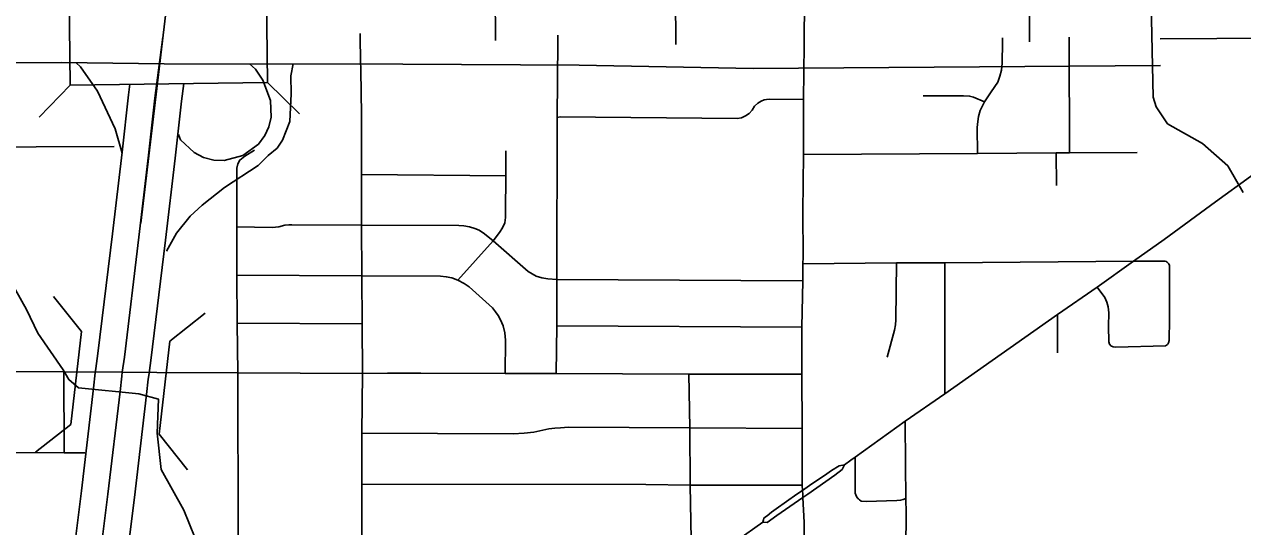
# Model space of a CAD drawing. Extents: x -1403959 to 81668, y -1400582 to 11018.
# Drawn here: x 7399.3 to 7531.9, y 8458.9 to 8513.5 of the extents above; entities that cross this region are included whole.
import ezdxf

# ---------------------------------------------------------------- set-up
doc = ezdxf.new("R2010")
doc.units = 0
for name, color, linetype in [('tdCiAirportTxt', 7, 'Continuous'), ('tdCiCityCartoShort', 7, 'Continuous'), ('tdCiCityStreetTxt', 7, 'Continuous'), ('tdCiSectNmbr', 7, 'Continuous'), ('tdCiSectTwpRng', 7, 'Continuous'), ('tdCoDivCarto', 7, 'Continuous'), ('tdCoPriCL', 7, 'Continuous'), ('tdCoSecRteCL', 7, 'Continuous'), ('tdCoSurfBitum', 7, 'Continuous'), ('tdCoSurfEarth', 7, 'Continuous')]:
    doc.layers.add(name, color=color, linetype=linetype)

msp = doc.modelspace()

# ---------------------------------------------------------------- linework, layer by layer
at = {"layer": 'tdCiAirportTxt'}
for points in [[(7404.82, 8456.98), (7405.55, 8462.77), (7406.86, 8473.94), (7407.05, 8475.61), (7407.11, 8476.08), (7407.34, 8477.72), (7408.91, 8490.76), (7409.96, 8499.64), (7410.66, 8505.88), (7410.81, 8507.01)], [(7410.58, 8456.29), (7411.31, 8462.07), (7412.62, 8473.27), (7412.81, 8474.93), (7412.86, 8475.33), (7413.09, 8476.97), (7414.67, 8490.07), (7415.72, 8498.98), (7416.42, 8505.18), (7416.67, 8507.09)]]:
    msp.add_lwpolyline(points, dxfattribs=at)
at = {"layer": 'tdCiCityCartoShort'}
for points in [[(7412.01, 8491.92), (7415.05, 8517.58), (7415.12, 8519.24), (7415.14, 8520.82), (7415.14, 8522.43), (7415.02, 8525.64), (7414.54, 8531.11), (7414.42, 8533.17), (7414.18, 8536.03), (7413.42, 8545.98), (7412.87, 8551.52), (7412.46, 8556.86), (7412.23, 8559.99), (7411.8, 8564.63), (7411.67, 8566.74), (7411.56, 8572.82), (7411.59, 8585.53), (7411.65, 8601.13), (7411.74, 8621.37)], [(7414.4, 8512.13), (7413.54, 8505.5), (7412.84, 8499.29), (7411.79, 8490.39), (7410.22, 8477.32), (7409.98, 8475.68), (7409.93, 8475.25), (7409.74, 8473.58), (7408.43, 8462.4), (7407.7, 8456.62)]]:
    msp.add_lwpolyline(points, dxfattribs=at)
at = {"layer": 'tdCiCityStreetTxt'}
for p, q in [((7404.33, 8506.93), (7404.21, 8516.68)), ((7425.66, 8516.94), (7425.78, 8507.2)), ((7404.33, 8506.93), (7400.93, 8503.44)), ((7425.78, 8507.2), (7404.33, 8506.93)), ((7404.33, 8506.93), (7404.33, 8506.93)), ((7425.78, 8507.2), (7429.27, 8503.8))]:
    msp.add_line(p, q, dxfattribs=at)
at = {"layer": 'tdCiSectNmbr'}
for points in [[(7484.16, 8511.59), (7484.17, 8511.96), (7484.21, 8515.71), (7484.3, 8519.91)], [(7484.09, 8505.35), (7484.16, 8511.3), (7484.16, 8511.59)], [(7484.09, 8500.46), (7484.09, 8505.35), (7484.09, 8505.35)], [(7488.56, 8465.6), (7489.24, 8466.1), (7489.71, 8466.44), (7495.14, 8470.36), (7499.45, 8473.32), (7511.73, 8481.97), (7516.02, 8484.95), (7519.99, 8487.76), (7523.34, 8490.12), (7528.89, 8494.24), (7532.7, 8496.99), (7536.94, 8499.99), (7540.52, 8502.48), (7542.04, 8503.54)], [(7483.94, 8467.12), (7483.93, 8469.55), (7483.89, 8475.47), (7483.92, 8480.57), (7484, 8485.63), (7484.03, 8487.48), (7484.05, 8488.21), (7484.03, 8493.15), (7484.09, 8499.36), (7484.09, 8500.46)], [(7383.68, 8475.78), (7392.65, 8475.76), (7398.13, 8475.77), (7403.64, 8475.74), (7410.02, 8475.7), (7413.75, 8475.67), (7422.54, 8475.61), (7436.12, 8475.56), (7438.85, 8475.58)], [(7438.85, 8475.58), (7442.45, 8475.58)], [(7442.45, 8475.58), (7451.62, 8475.55), (7457.2, 8475.53), (7471.63, 8475.49), (7483.89, 8475.47)], [(7484, 8462.38), (7483.98, 8462.83), (7483.95, 8463.4), (7483.94, 8467.12)], [(7484.02, 8462.05), (7484.56, 8462.42), (7487.49, 8464.49), (7488.29, 8465.09), (7488.56, 8465.6)], [(7479.65, 8459.37), (7480.13, 8459.35), (7481.17, 8460.09), (7484.02, 8462.05)], [(7449.78, 8405.7), (7450.1, 8406.34), (7451.37, 8409.22), (7453.31, 8413.6), (7456.97, 8421.61), (7459.36, 8426.87), (7460.2, 8428.87), (7461.6, 8431.93), (7465.94, 8441.49), (7470.34, 8451.22), (7470.88, 8452.28), (7471.25, 8452.87), (7471.72, 8453.49), (7472.16, 8453.95), (7473.04, 8454.65), (7476.81, 8457.32), (7479.65, 8459.37)], [(7479.65, 8459.38), (7479.65, 8459.37)], [(7479.65, 8459.37), (7479.65, 8459.37)]]:
    msp.add_lwpolyline(points, dxfattribs=at)
at = {"layer": 'tdCiSectTwpRng'}
for points in [[(7508.67, 8511.62), (7508.67, 8511.83), (7508.67, 8512.1), (7508.67, 8515.44), (7508.65, 8523.94)], [(7450.6, 8512.05), (7450.59, 8512.44), (7450.53, 8516.33), (7450.47, 8517.41), (7450.36, 8517.76), (7450.12, 8518.28), (7449.58, 8519), (7449.15, 8519.52), (7448.94, 8519.85), (7448.78, 8520.34), (7448.73, 8520.88)], [(7470.2, 8511.34), (7470.2, 8511.74), (7470.2, 8512.08), (7470.18, 8515.82)], [(7435.96, 8506.43), (7435.87, 8511.73), (7435.87, 8512.12), (7435.86, 8512.54)], [(7457.35, 8512.01), (7457.35, 8512.37)], [(7503, 8499.49), (7502.99, 8502.31), (7503.04, 8502.98), (7503.13, 8503.52), (7503.32, 8504.15), (7503.77, 8505.12), (7504.49, 8506.19), (7505.22, 8507.26), (7505.46, 8507.91), (7505.63, 8508.55), (7505.7, 8509.31), (7505.72, 8511.6), (7505.72, 8511.81), (7505.72, 8512.08)], [(7512.99, 8511.89), (7512.99, 8512.13)], [(7450.59, 8511.77), (7450.6, 8512.05)], [(7457.2, 8475.53), (7457.24, 8480.74), (7457.25, 8485.77), (7457.3, 8503.25), (7457.3, 8503.39), (7457.3, 8503.4), (7457.35, 8511.63), (7457.35, 8512.01)], [(7513.02, 8499.56), (7512.99, 8511.65), (7512.99, 8511.89)], [(7435.99, 8503.45), (7435.96, 8506.43)], [(7497.12, 8505.77), (7501.51, 8505.77), (7502.15, 8505.74)], [(7502.15, 8505.74), (7502.15, 8505.74), (7502.59, 8505.62), (7503.77, 8505.12)], [(7457.3, 8503.4), (7457.61, 8503.46), (7476.88, 8503.31), (7477.35, 8503.38), (7477.77, 8503.57), (7478.17, 8503.85), (7478.49, 8504.19), (7478.77, 8504.65), (7479.11, 8504.96), (7479.49, 8505.18), (7479.81, 8505.32), (7480.07, 8505.37), (7480.39, 8505.38), (7484.09, 8505.35)], [(7436.06, 8451.24), (7436.03, 8457.49), (7436.06, 8463.49), (7436.05, 8469.07), (7436.12, 8475.56), (7436.08, 8480.94), (7436.03, 8486.19), (7436.01, 8491.7), (7436.02, 8497.19), (7435.99, 8503.45)], [(7383.63, 8500.14), (7409.11, 8500.23)], [(7422.7, 8426.93), (7422.66, 8438.83), (7422.6, 8451.36), (7422.58, 8457.91), (7422.54, 8475.61), (7422.49, 8481.02), (7422.45, 8486.24), (7422.43, 8491.49), (7422.43, 8497.25), (7422.45, 8497.88), (7422.56, 8498.36), (7422.79, 8498.77), (7423.3, 8499.18), (7424.35, 8499.85)], [(7446.5, 8485.69), (7450.33, 8489.98), (7451.02, 8490.88), (7451.35, 8491.4), (7451.59, 8491.95), (7451.68, 8492.51), (7451.69, 8493.09), (7451.7, 8497.07), (7451.71, 8499.79)], [(7484.09, 8499.36), (7503, 8499.49), (7511.58, 8499.57), (7513.02, 8499.56), (7520.39, 8499.6)], [(7511.62, 8496.01), (7511.58, 8499.57)], [(7436.02, 8497.19), (7451.7, 8497.07)], [(7422.43, 8491.49), (7426.3, 8491.45), (7427.01, 8491.52), (7427.67, 8491.68), (7428.11, 8491.73), (7428.44, 8491.72), (7436.01, 8491.7), (7446.61, 8491.64), (7447.15, 8491.62), (7447.75, 8491.52), (7448.34, 8491.34), (7448.82, 8491.14), (7449.4, 8490.76), (7450.33, 8489.98), (7454.13, 8486.63), (7455.02, 8486.15), (7455.62, 8485.96), (7456.27, 8485.85), (7457.25, 8485.77), (7483.94, 8485.63)], [(7484.03, 8487.48), (7494.19, 8487.57), (7499.47, 8487.6), (7519.98, 8487.76)], [(7493.19, 8477.31), (7493.97, 8480.25), (7494.09, 8480.84), (7494.12, 8481.38), (7494.19, 8487.57)], [(7499.45, 8473.32), (7499.47, 8487.6)], [(7519.98, 8487.76), (7519.99, 8487.76), (7523.4, 8487.78), (7523.57, 8487.73), (7523.59, 8487.71)], [(7523.7, 8487.63), (7523.59, 8487.71)], [(7523.81, 8478.88), (7523.87, 8479.13), (7523.9, 8481.44), (7523.9, 8487.29), (7523.83, 8487.47), (7523.7, 8487.63)], [(7422.45, 8486.24), (7436.03, 8486.19), (7444.6, 8486.13), (7445.23, 8486.07), (7445.84, 8485.95), (7446.5, 8485.69), (7447.19, 8485.33), (7447.72, 8484.97), (7450.25, 8482.68), (7450.6, 8482.24), (7450.87, 8481.84), (7451.13, 8481.39), (7451.4, 8480.72), (7451.59, 8479.96), (7451.69, 8479.17), (7451.62, 8475.55)], [(7483.94, 8485.63), (7484, 8485.63)], [(7517.39, 8478.74), (7517.31, 8479), (7517.28, 8480.7), (7517.31, 8482.14), (7517.24, 8482.81), (7517.1, 8483.3), (7516.86, 8483.82), (7516.02, 8484.95)], [(7511.71, 8477.8), (7511.73, 8481.97)], [(7422.49, 8481.02), (7436.08, 8480.94)], [(7457.24, 8480.74), (7483.92, 8480.57)], [(7517.39, 8478.74), (7517.4, 8478.71), (7517.52, 8478.55)], [(7517.52, 8478.55), (7517.76, 8478.43), (7518.05, 8478.4), (7523.46, 8478.55), (7523.68, 8478.69), (7523.7, 8478.73)], [(7523.71, 8478.74), (7523.81, 8478.88), (7523.81, 8478.88)], [(7403.68, 8466.93), (7403.64, 8475.74)], [(7471.88, 8457.47), (7471.77, 8463.4), (7471.71, 8469.65), (7471.63, 8475.49)], [(7436.05, 8469.07), (7452.49, 8468.97), (7453.71, 8469.05), (7454.74, 8469.15), (7456.4, 8469.52), (7457.05, 8469.61), (7457.64, 8469.65), (7458.51, 8469.69), (7471.71, 8469.65)], [(7495.22, 8456.55), (7495.24, 8460.35), (7495.23, 8461.95), (7495.18, 8465.64), (7495.14, 8470.36)], [(7471.71, 8469.65), (7483.93, 8469.55)], [(7393.04, 8466.97), (7398.17, 8466.95), (7403.68, 8466.93), (7405.9, 8466.93)], [(7490.06, 8461.89), (7490.01, 8461.93), (7489.84, 8462.17), (7489.71, 8462.52), (7489.71, 8466.44)], [(7486.64, 8464.64), (7484.73, 8463.35), (7483.98, 8462.83), (7483.98, 8462.83)], [(7488.56, 8465.6), (7487.97, 8465.51), (7487.15, 8464.98), (7486.64, 8464.64)], [(7436.06, 8463.49), (7466.93, 8463.45)], [(7466.93, 8463.45), (7471.77, 8463.4)], [(7471.77, 8463.4), (7483.95, 8463.4)], [(7483.98, 8462.83), (7483.38, 8462.41), (7481.11, 8460.82), (7480.61, 8460.44)], [(7484.47, 8401.19), (7484.47, 8407.18), (7484.45, 8414.59), (7484.38, 8420.22), (7484.38, 8421.05), (7484.41, 8426.94), (7484.42, 8427.57), (7484.34, 8431.91), (7484.33, 8441.54), (7484.24, 8451.17), (7484.22, 8452.92), (7484.16, 8459.32), (7484.02, 8462.05), (7484, 8462.38)], [(7490.06, 8461.89), (7490.17, 8461.8), (7490.35, 8461.67), (7490.92, 8461.6), (7494.25, 8461.71), (7494.65, 8461.76), (7494.93, 8461.82), (7495.23, 8461.95)], [(7480.61, 8460.44), (7480.12, 8460.07)], [(7479.73, 8459.62), (7479.65, 8459.38)], [(7480.06, 8460.03), (7479.78, 8459.82), (7479.73, 8459.62)], [(7480.12, 8460.07), (7480.06, 8460.03)]]:
    msp.add_lwpolyline(points, dxfattribs=at)
at = {"layer": 'tdCoDivCarto'}
msp.add_lwpolyline([(7290.16, 8499.82), (7290.35, 8506.46), (7290.35, 8509.11), (7300.26, 8509.08), (7340.58, 8509.2), (7359.3, 8509.29), (7372.76, 8509.33), (7403.38, 8509.38), (7414.53, 8509.25), (7440.52, 8509.22), (7459.7, 8509.11), (7478.61, 8508.73), (7522.92, 8509.05)], dxfattribs=at)
at = {"layer": 'tdCoPriCL'}
for points in [[(7404.98, 8509.36), (7405.43, 8508.9)], [(7405.43, 8508.9), (7407.3, 8506.26), (7409.22, 8502.15), (7409.98, 8499.53)], [(7423.81, 8509.24), (7424.48, 8508.65), (7425.26, 8507.48), (7426.1, 8505.26), (7426.17, 8503.43), (7425.92, 8502.38), (7425.51, 8501.45), (7424.82, 8500.51), (7423.09, 8499.25), (7421.06, 8498.73), (7419.96, 8498.77), (7418.81, 8499.04), (7417.79, 8499.58), (7416.32, 8500.98), (7416.1, 8501.56)], [(7425.87, 8499.25), (7426.82, 8500.07), (7427.43, 8500.93), (7428.22, 8502.97), (7428.37, 8505.99), (7428.32, 8507.93), (7428.56, 8509.23)], [(7418.67, 8493.85), (7421.11, 8495.77), (7424.77, 8498.18), (7425.87, 8499.25)], [(7414.78, 8488.84), (7415.87, 8490.8), (7417.36, 8492.66), (7418.67, 8493.85)]]:
    msp.add_lwpolyline(points, dxfattribs=at)
at = {"layer": 'tdCoSecRteCL'}
msp.add_lwpolyline([(7522.9, 8511.96), (7541.42, 8512.07)], dxfattribs=at)
at = {"layer": 'tdCoSurfBitum'}
for points in [[(7521.84, 8519.2), (7522.14, 8505.62), (7522.45, 8504.55), (7523.67, 8502.72), (7527.49, 8500.58), (7530.24, 8498.13), (7531.92, 8495.23)], [(7395.77, 8489.24), (7399.58, 8482.52), (7400.8, 8479.92), (7403.55, 8475.95), (7404.16, 8474.88), (7405.23, 8473.97), (7411.79, 8473.35), (7413.93, 8472.74), (7413.78, 8469.07), (7414.23, 8465.1), (7416.68, 8460.67), (7417.9, 8457.62)]]:
    msp.add_lwpolyline(points, dxfattribs=at)
at = {"layer": 'tdCoSurfEarth'}
for p, q in [((7405.55, 8480.1), (7402.52, 8483.92)), ((7415.17, 8479.08), (7418.99, 8482.11)), ((7404.38, 8470), (7405.55, 8480.1)), ((7415.17, 8479.08), (7414, 8468.96)), ((7404.38, 8470), (7400.56, 8466.97)), ((7414, 8468.96), (7417.09, 8465.06))]:
    msp.add_line(p, q, dxfattribs=at)

doc.saveas('drawing.dxf')
